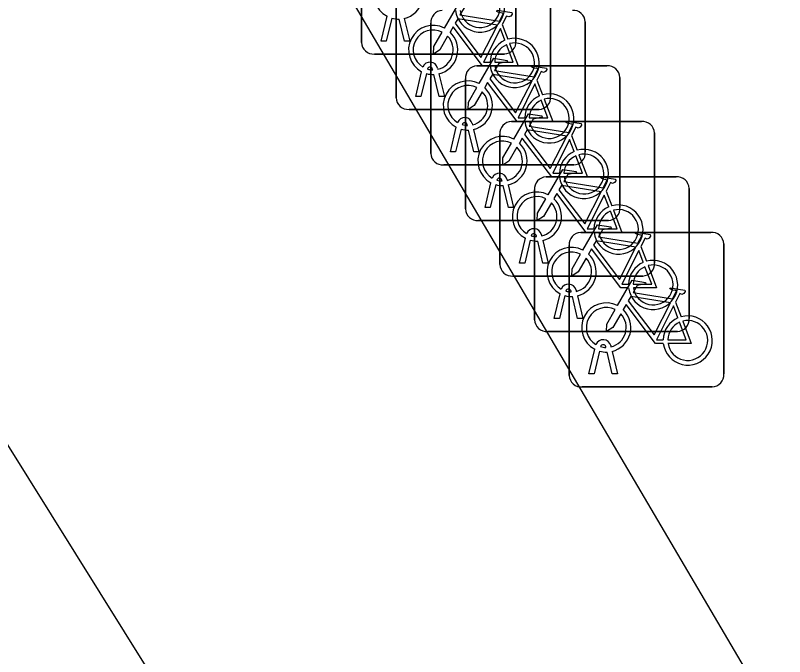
# Model space of a CAD drawing. Extents: x 161801 to 162379, y 382315 to 382832.
# Drawn here: x 162101.679 to 162106.652, y 382485.493 to 382489.638 of the extents above; entities that cross this region are included whole.
import ezdxf

# ---------------------------------------------------------------- set-up
doc = ezdxf.new("R2010")
doc.units = 0
doc.layers.add('IMGEO_Fietsenrek', color=7, linetype='Continuous')
doc.layers.add('IMGEO_Rijbaan_lokaal_open', color=7, linetype='Continuous')

msp = doc.modelspace()

# ---------------------------------------------------------------- linework, layer by layer
at = {"layer": 'IMGEO_Fietsenrek'}
for p, q in [((162103.9165, 382489.4629), (162103.9165, 382490.3038)), ((162103.9165, 382490.3038), (162103.9165, 382489.4629)), ((162104.9155, 382490.3131), (162104.9155, 382489.4722)), ((162104.9155, 382489.4722), (162104.9155, 382490.3131)), ((162104.1405, 382489.1049), (162104.1405, 382489.9458)), ((162104.1405, 382489.9458), (162104.1405, 382489.1049)), ((162105.1395, 382489.9551), (162105.1395, 382489.1142)), ((162105.1395, 382489.1142), (162105.1395, 382489.9551)), ((162104.0435, 382489.4723), (162104.0818, 382489.6323)), ((162104.1122, 382489.6201), (162104.0769, 382489.4723)), ((162104.195, 382489.4723), (162104.1611, 382489.614)), ((162104.1934, 382489.6183), (162104.2284, 382489.4723)), ((162104.3645, 382488.7459), (162104.3645, 382489.5868)), ((162104.3645, 382489.5868), (162104.3645, 382488.7459)), ((162104.8272, 382489.5792), (162104.8635, 382489.484)), ((162105.3635, 382489.5961), (162105.3635, 382488.7552)), ((162105.3635, 382488.7552), (162105.3635, 382489.5961)), ((162104.0769, 382489.4723), (162104.0435, 382489.4723)), ((162104.2284, 382489.4723), (162104.195, 382489.4723)), ((162104.8411, 382489.3885), (162104.0002, 382489.3885)), ((162104.0002, 382489.3885), (162104.8411, 382489.3885)), ((162104.3779, 382489.2859), (162104.3769, 382489.2902)), ((162104.4086, 382489.2974), (162104.4104, 382489.2895)), ((162104.6629, 382489.3115), (162105.5038, 382489.3115)), ((162105.5038, 382489.3115), (162104.6629, 382489.3115)), ((162104.2675, 382489.1143), (162104.3058, 382489.2743)), ((162104.3362, 382489.2621), (162104.3009, 382489.1143)), ((162104.419, 382489.1143), (162104.3851, 382489.256)), ((162104.4174, 382489.2603), (162104.4524, 382489.1143)), ((162105.5875, 382489.2371), (162105.5875, 382488.3962)), ((162105.5875, 382488.3962), (162105.5875, 382489.2371)), ((162104.5885, 382488.3869), (162104.5885, 382489.2278)), ((162104.5885, 382489.2278), (162104.5885, 382488.3869)), ((162105.0512, 382489.2202), (162105.0875, 382489.125)), ((162104.3009, 382489.1143), (162104.2675, 382489.1143)), ((162104.4524, 382489.1143), (162104.419, 382489.1143)), ((162105.0651, 382489.0305), (162104.2242, 382489.0305)), ((162104.2242, 382489.0305), (162105.0651, 382489.0305)), ((162104.6019, 382488.9269), (162104.6009, 382488.9312)), ((162104.6326, 382488.9384), (162104.6344, 382488.9305)), ((162104.8859, 382488.9525), (162105.7268, 382488.9525)), ((162105.7268, 382488.9525), (162104.8859, 382488.9525)), ((162104.4915, 382488.7553), (162104.5298, 382488.9153)), ((162104.5602, 382488.9031), (162104.5249, 382488.7553)), ((162104.643, 382488.7553), (162104.6091, 382488.897)), ((162104.6414, 382488.9013), (162104.6764, 382488.7553)), ((162104.8115, 382488.0279), (162104.8115, 382488.8688)), ((162104.8115, 382488.8688), (162104.8115, 382488.0279)), ((162105.2752, 382488.8612), (162105.3115, 382488.766)), ((162105.8105, 382488.8781), (162105.8105, 382488.0372)), ((162105.8105, 382488.0372), (162105.8105, 382488.8781)), ((162104.5249, 382488.7553), (162104.4915, 382488.7553)), ((162104.6764, 382488.7553), (162104.643, 382488.7553)), ((162105.2891, 382488.6715), (162104.4482, 382488.6715)), ((162104.4482, 382488.6715), (162105.2891, 382488.6715)), ((162105.1099, 382488.5945), (162105.9508, 382488.5945)), ((162105.9508, 382488.5945), (162105.1099, 382488.5945)), ((162104.7155, 382488.3963), (162104.7538, 382488.5563)), ((162104.7842, 382488.5441), (162104.7489, 382488.3963)), ((162104.8259, 382488.5679), (162104.8249, 382488.5722)), ((162104.867, 382488.3963), (162104.8331, 382488.538)), ((162104.8566, 382488.5794), (162104.8584, 382488.5715)), ((162104.8654, 382488.5423), (162104.9004, 382488.3963)), ((162105.0355, 382487.6699), (162105.0355, 382488.5108)), ((162105.0355, 382488.5108), (162105.0355, 382487.6699)), ((162105.4982, 382488.5022), (162105.5345, 382488.407)), ((162106.0345, 382488.5201), (162106.0345, 382487.6792)), ((162106.0345, 382487.6792), (162106.0345, 382488.5201)), ((162104.7489, 382488.3963), (162104.7155, 382488.3963)), ((162104.9004, 382488.3963), (162104.867, 382488.3963)), ((162105.5131, 382488.3125), (162104.6722, 382488.3125)), ((162104.6722, 382488.3125), (162105.5131, 382488.3125)), ((162105.3339, 382488.2355), (162106.1748, 382488.2355)), ((162106.1748, 382488.2355), (162105.3339, 382488.2355)), ((162104.9385, 382488.0373), (162104.9768, 382488.1973)), ((162105.0072, 382488.1851), (162104.9719, 382488.0373)), ((162105.0489, 382488.2089), (162105.0479, 382488.2132)), ((162105.0796, 382488.2204), (162105.0814, 382488.2125)), ((162105.09, 382488.0373), (162105.0561, 382488.179)), ((162105.0884, 382488.1833), (162105.1234, 382488.0373)), ((162105.2595, 382487.3109), (162105.2595, 382488.1518)), ((162105.2595, 382488.1518), (162105.2595, 382487.3109)), ((162105.7222, 382488.1442), (162105.7585, 382488.049)), ((162106.2585, 382488.1611), (162106.2585, 382487.3202)), ((162106.2585, 382487.3202), (162106.2585, 382488.1611)), ((162104.9719, 382488.0373), (162104.9385, 382488.0373)), ((162105.1234, 382488.0373), (162105.09, 382488.0373)), ((162105.7361, 382487.9535), (162104.8952, 382487.9535)), ((162104.8952, 382487.9535), (162105.7361, 382487.9535)), ((162105.1625, 382487.6793), (162105.2008, 382487.8393)), ((162105.2729, 382487.8509), (162105.2719, 382487.8552)), ((162105.3036, 382487.8624), (162105.3054, 382487.8545)), ((162105.2312, 382487.8271), (162105.1959, 382487.6793)), ((162105.314, 382487.6793), (162105.2801, 382487.821)), ((162105.3124, 382487.8253), (162105.3474, 382487.6793)), ((162105.9462, 382487.7852), (162105.9825, 382487.69)), ((162105.1959, 382487.6793), (162105.1625, 382487.6793)), ((162105.3474, 382487.6793), (162105.314, 382487.6793)), ((162105.9601, 382487.5955), (162105.1192, 382487.5955)), ((162105.1192, 382487.5955), (162105.9601, 382487.5955)), ((162105.4969, 382487.4919), (162105.4959, 382487.4962)), ((162105.5276, 382487.5034), (162105.5294, 382487.4955)), ((162105.3865, 382487.3203), (162105.4248, 382487.4803)), ((162105.4552, 382487.4681), (162105.4199, 382487.3203)), ((162105.538, 382487.3203), (162105.5041, 382487.462)), ((162105.5364, 382487.4663), (162105.5714, 382487.3203)), ((162105.4199, 382487.3203), (162105.3865, 382487.3203)), ((162105.5714, 382487.3203), (162105.538, 382487.3203)), ((162106.1841, 382487.2365), (162105.3432, 382487.2365)), ((162105.3432, 382487.2365), (162106.1841, 382487.2365))]:
    msp.add_line(p, q, dxfattribs=at)
for points in [[(162104.4531, 382489.5562), (162104.5478, 382489.7197), (162104.634, 382489.7059), (162104.6357, 382489.6972), (162104.5796, 382489.6863), (162104.5534, 382489.641), (162104.8086, 382489.6002)], [(162104.8086, 382489.6002), (162104.8336, 382489.649), (162104.8285, 382489.653), (162104.8053, 382489.6567), (162104.7926, 382489.6642), (162104.7916, 382489.6673), (162104.7938, 382489.6719), (162104.8886, 382489.6568), (162104.8909, 382489.6465), (162104.8815, 382489.6341), (162104.8691, 382489.6277), (162104.8546, 382489.6339), (162104.8272, 382489.5792)], [(162104.7957, 382489.575), (162104.5389, 382489.616), (162104.5222, 382489.5872), (162104.6892, 382489.3669), (162104.7957, 382489.575)], [(162104.4738, 382489.5037), (162104.4222, 382489.4145), (162104.3823, 382489.3885), (162104.3835, 382489.436), (162104.438, 382489.5302)], [(162104.7488, 382489.3115), (162104.6991, 382489.3116), (162104.5084, 382489.5633), (162104.4894, 382489.5305)], [(162104.8437, 382489.477), (162104.8144, 382489.5538), (162104.705, 382489.3357), (162104.7477, 382489.3356)], [(162104.7777, 382489.3355), (162104.8976, 382489.3353), (162104.8544, 382489.4489)], [(162104.8742, 382489.4558), (162104.9292, 382489.3112), (162104.7791, 382489.3115)], [(162104.6771, 382489.1972), (162104.7718, 382489.3607), (162104.858, 382489.3469), (162104.8597, 382489.3382), (162104.8036, 382489.3273), (162104.7774, 382489.282), (162105.0326, 382489.2412)], [(162105.0326, 382489.2412), (162105.0576, 382489.29), (162105.0525, 382489.294), (162105.0293, 382489.2977), (162105.0166, 382489.3052), (162105.0156, 382489.3083), (162105.0178, 382489.3129), (162105.1126, 382489.2978), (162105.1149, 382489.2875), (162105.1055, 382489.2751), (162105.0931, 382489.2687), (162105.0786, 382489.2749), (162105.0512, 382489.2202)], [(162105.0197, 382489.216), (162104.7629, 382489.257), (162104.7462, 382489.2282), (162104.9132, 382489.0079), (162105.0197, 382489.216)], [(162104.9728, 382488.9525), (162104.9231, 382488.9526), (162104.7324, 382489.2043), (162104.7134, 382489.1715)], [(162105.0677, 382489.118), (162105.0384, 382489.1948), (162104.929, 382488.9767), (162104.9717, 382488.9766)], [(162104.6978, 382489.1447), (162104.6462, 382489.0555), (162104.6063, 382489.0295), (162104.6075, 382489.077), (162104.662, 382489.1712)], [(162105.0017, 382488.9765), (162105.1216, 382488.9763), (162105.0784, 382489.0899)], [(162105.0982, 382489.0968), (162105.1532, 382488.9522), (162105.0031, 382488.9525)], [(162104.9011, 382488.8382), (162104.9958, 382489.0017), (162105.082, 382488.9879), (162105.0837, 382488.9792), (162105.0276, 382488.9683), (162105.0014, 382488.923), (162105.2566, 382488.8822)], [(162105.2566, 382488.8822), (162105.2816, 382488.931), (162105.2765, 382488.935), (162105.2533, 382488.9387), (162105.2406, 382488.9462), (162105.2396, 382488.9493), (162105.2418, 382488.9539), (162105.3366, 382488.9388), (162105.3389, 382488.9285), (162105.3295, 382488.9161), (162105.3171, 382488.9097), (162105.3026, 382488.9159), (162105.2752, 382488.8612)], [(162105.2437, 382488.857), (162104.9869, 382488.898), (162104.9702, 382488.8692), (162105.1372, 382488.6489), (162105.2437, 382488.857)], [(162105.1968, 382488.5935), (162105.1471, 382488.5936), (162104.9564, 382488.8453), (162104.9374, 382488.8125)], [(162105.2917, 382488.759), (162105.2624, 382488.8358), (162105.153, 382488.6177), (162105.1957, 382488.6176)], [(162104.9218, 382488.7857), (162104.8702, 382488.6965), (162104.8303, 382488.6705), (162104.8315, 382488.718), (162104.886, 382488.8122)], [(162105.3222, 382488.7378), (162105.3772, 382488.5932), (162105.2271, 382488.5935)], [(162105.2257, 382488.6175), (162105.3456, 382488.6173), (162105.3024, 382488.7309)], [(162105.1241, 382488.4792), (162105.2188, 382488.6427), (162105.305, 382488.6289), (162105.3067, 382488.6202), (162105.2506, 382488.6093), (162105.2244, 382488.564), (162105.4796, 382488.5232)], [(162105.4796, 382488.5232), (162105.5046, 382488.572), (162105.4995, 382488.576), (162105.4763, 382488.5797), (162105.4636, 382488.5872), (162105.4626, 382488.5903), (162105.4648, 382488.5949), (162105.5596, 382488.5798), (162105.5619, 382488.5695), (162105.5525, 382488.5571), (162105.5401, 382488.5507), (162105.5256, 382488.5569), (162105.4982, 382488.5022)], [(162105.4667, 382488.498), (162105.2099, 382488.539), (162105.1932, 382488.5102), (162105.3602, 382488.2899), (162105.4667, 382488.498)], [(162105.4198, 382488.2345), (162105.3701, 382488.2346), (162105.1794, 382488.4863), (162105.1604, 382488.4535)], [(162105.1448, 382488.4267), (162105.0932, 382488.3375), (162105.0533, 382488.3115), (162105.0545, 382488.359), (162105.109, 382488.4532)], [(162105.5147, 382488.4), (162105.4854, 382488.4768), (162105.376, 382488.2587), (162105.4187, 382488.2586)], [(162105.4487, 382488.2585), (162105.5686, 382488.2583), (162105.5254, 382488.3719)], [(162105.5452, 382488.3788), (162105.6002, 382488.2342), (162105.4501, 382488.2345)], [(162105.3481, 382488.1212), (162105.4428, 382488.2847), (162105.529, 382488.2709), (162105.5307, 382488.2622), (162105.4746, 382488.2513), (162105.4484, 382488.206), (162105.7036, 382488.1652)], [(162105.7036, 382488.1652), (162105.7286, 382488.214), (162105.7235, 382488.218), (162105.7003, 382488.2217), (162105.6876, 382488.2292), (162105.6866, 382488.2323), (162105.6888, 382488.2369), (162105.7836, 382488.2218), (162105.7859, 382488.2115), (162105.7765, 382488.1991), (162105.7641, 382488.1927), (162105.7496, 382488.1989), (162105.7222, 382488.1442)], [(162105.6907, 382488.14), (162105.4339, 382488.181), (162105.4172, 382488.1522), (162105.5842, 382487.9319), (162105.6907, 382488.14)], [(162105.3688, 382488.0687), (162105.3172, 382487.9795), (162105.2773, 382487.9535), (162105.2785, 382488.001), (162105.333, 382488.0952)], [(162105.6438, 382487.8765), (162105.5941, 382487.8766), (162105.4034, 382488.1283), (162105.3844, 382488.0955)], [(162105.7387, 382488.042), (162105.7094, 382488.1188), (162105.6, 382487.9007), (162105.6427, 382487.9006)], [(162105.6727, 382487.9005), (162105.7926, 382487.9003), (162105.7494, 382488.0139)], [(162105.7692, 382488.0208), (162105.8242, 382487.8762), (162105.6741, 382487.8765)], [(162105.5721, 382487.7622), (162105.6668, 382487.9257), (162105.753, 382487.9119), (162105.7547, 382487.9032), (162105.6986, 382487.8923), (162105.6724, 382487.847), (162105.9276, 382487.8062)], [(162105.9276, 382487.8062), (162105.9526, 382487.855), (162105.9475, 382487.859), (162105.9243, 382487.8627), (162105.9116, 382487.8702), (162105.9106, 382487.8733), (162105.9128, 382487.8779), (162106.0076, 382487.8628), (162106.0099, 382487.8525), (162106.0005, 382487.8401), (162105.9881, 382487.8337), (162105.9736, 382487.8399), (162105.9462, 382487.7852)], [(162105.9147, 382487.781), (162105.6579, 382487.822), (162105.6412, 382487.7932), (162105.8082, 382487.5729), (162105.9147, 382487.781)], [(162105.8678, 382487.5175), (162105.8181, 382487.5176), (162105.6274, 382487.7693), (162105.6084, 382487.7365)], [(162105.9627, 382487.683), (162105.9334, 382487.7598), (162105.824, 382487.5417), (162105.8667, 382487.5416)], [(162105.5928, 382487.7097), (162105.5412, 382487.6205), (162105.5013, 382487.5945), (162105.5025, 382487.642), (162105.557, 382487.7362)], [(162105.8967, 382487.5415), (162106.0166, 382487.5413), (162105.9734, 382487.6549)], [(162105.9932, 382487.6618), (162106.0482, 382487.5172), (162105.8981, 382487.5175)]]:
    msp.add_lwpolyline(points, dxfattribs=at)
for centre, radius, start, end in [((162104.1561, 382489.7729), 0.159, 62.6766, 242.1369), ((162104.1561, 382489.7729), 0.159, 283.5766, 46.6042), ((162104.6827, 382489.6889), 0.159, 187.0065, 105.7708), ((162104.6827, 382489.6889), 0.129, 188.6715, 104.5883), ((162104.4422, 382489.5926), 0.0779, 92.4484, 184.2845), ((162104.4422, 382489.5926), 0.0779, 92.4484, 184.2845), ((162105.2856, 382489.5928), 0.0779, 2.4484, 94.2845), ((162105.2856, 382489.5928), 0.0779, 2.4484, 94.2845), ((162104.1561, 382489.7729), 0.159, 253.9967, 271.7867), ((162104.3801, 382489.4149), 0.159, 62.6766, 242.1369), ((162104.3801, 382489.4149), 0.129, 63.3192, 238.903), ((162104.3801, 382489.4149), 0.159, 283.5766, 46.6042), ((162104.3801, 382489.4149), 0.129, 283.6043, 43.4302), ((162104.9067, 382489.3309), 0.159, 187.0065, 105.7708), ((162103.9944, 382489.4662), 0.0779, 182.4484, 274.2845), ((162103.9944, 382489.4662), 0.0779, 182.4484, 274.2845), ((162104.9067, 382489.3309), 0.159, 113.3408, 178.3217), ((162104.9067, 382489.3309), 0.129, 113.923, 177.9556), ((162104.9067, 382489.3309), 0.129, 188.6715, 104.5883), ((162104.8378, 382489.4664), 0.0779, 272.4484, 4.2845), ((162104.8378, 382489.4664), 0.0779, 272.4484, 4.2845), ((162104.3599, 382489.2863), 0.0499, 12.8025, 158.6934), ((162104.3599, 382489.2863), 0.0174, 12.8025, 163.4502), ((162104.3801, 382489.4149), 0.129, 253.415, 269.0204), ((162104.6662, 382489.2336), 0.0779, 92.4484, 184.2845), ((162104.6662, 382489.2336), 0.0779, 92.4484, 184.2845), ((162105.5096, 382489.2338), 0.0779, 2.4484, 94.2845), ((162105.5096, 382489.2338), 0.0779, 2.4484, 94.2845), ((162104.3801, 382489.4149), 0.159, 253.9967, 271.7867), ((162104.6041, 382489.0559), 0.159, 62.6766, 242.1369), ((162104.6041, 382489.0559), 0.129, 63.3192, 238.903), ((162104.6041, 382489.0559), 0.129, 283.6043, 43.4302), ((162104.6041, 382489.0559), 0.159, 283.5766, 46.6042), ((162105.1307, 382488.9719), 0.159, 187.0065, 105.7708), ((162104.2184, 382489.1082), 0.0779, 182.4484, 274.2845), ((162104.2184, 382489.1082), 0.0779, 182.4484, 274.2845), ((162105.1307, 382488.9719), 0.159, 113.3408, 178.3217), ((162105.1307, 382488.9719), 0.129, 113.923, 177.9556), ((162105.1307, 382488.9719), 0.129, 188.6715, 104.5883), ((162105.0618, 382489.1084), 0.0779, 272.4484, 4.2845), ((162105.0618, 382489.1084), 0.0779, 272.4484, 4.2845), ((162104.5839, 382488.9273), 0.0499, 12.8025, 158.6934), ((162104.5839, 382488.9273), 0.0174, 12.8025, 163.4502), ((162104.6041, 382489.0559), 0.129, 253.415, 269.0204), ((162104.8892, 382488.8746), 0.0779, 92.4484, 184.2845), ((162104.8892, 382488.8746), 0.0779, 92.4484, 184.2845), ((162105.7326, 382488.8748), 0.0779, 2.4484, 94.2845), ((162105.7326, 382488.8748), 0.0779, 2.4484, 94.2845), ((162104.6041, 382489.0559), 0.159, 253.9967, 271.7867), ((162104.8281, 382488.6969), 0.159, 62.6766, 242.1369), ((162104.8281, 382488.6969), 0.129, 63.3192, 238.903), ((162104.8281, 382488.6969), 0.129, 283.6043, 43.4302), ((162104.8281, 382488.6969), 0.159, 283.5766, 46.6042), ((162104.4424, 382488.7492), 0.0779, 182.4484, 274.2845), ((162104.4424, 382488.7492), 0.0779, 182.4484, 274.2845), ((162105.3547, 382488.6129), 0.159, 113.3408, 178.3217), ((162105.3547, 382488.6129), 0.159, 187.0065, 105.7708), ((162105.3547, 382488.6129), 0.129, 188.6715, 104.5883), ((162105.2858, 382488.7494), 0.0779, 272.4484, 4.2845), ((162105.2858, 382488.7494), 0.0779, 272.4484, 4.2845), ((162105.3547, 382488.6129), 0.129, 113.923, 177.9556), ((162104.8079, 382488.5683), 0.0499, 12.8025, 158.6934), ((162104.8079, 382488.5683), 0.0174, 12.8025, 163.4502), ((162105.1132, 382488.5166), 0.0779, 92.4484, 184.2845), ((162105.1132, 382488.5166), 0.0779, 92.4484, 184.2845), ((162105.9566, 382488.5168), 0.0779, 2.4484, 94.2845), ((162105.9566, 382488.5168), 0.0779, 2.4484, 94.2845), ((162104.8281, 382488.6969), 0.159, 253.9967, 271.7867), ((162104.8281, 382488.6969), 0.129, 253.415, 269.0204), ((162105.0511, 382488.3379), 0.159, 62.6766, 242.1369), ((162105.0511, 382488.3379), 0.129, 63.3192, 238.903), ((162105.0511, 382488.3379), 0.159, 283.5766, 46.6042), ((162104.6664, 382488.3902), 0.0779, 182.4484, 274.2845), ((162104.6664, 382488.3902), 0.0779, 182.4484, 274.2845), ((162105.0511, 382488.3379), 0.129, 283.6043, 43.4302), ((162105.5777, 382488.2539), 0.159, 113.3408, 178.3217), ((162105.5777, 382488.2539), 0.159, 187.0065, 105.7708), ((162105.5098, 382488.3904), 0.0779, 272.4484, 4.2845), ((162105.5098, 382488.3904), 0.0779, 272.4484, 4.2845), ((162105.5777, 382488.2539), 0.129, 113.923, 177.9556), ((162105.5777, 382488.2539), 0.129, 188.6715, 104.5883), ((162105.0309, 382488.2093), 0.0499, 12.8025, 158.6934), ((162105.3372, 382488.1576), 0.0779, 92.4484, 184.2845), ((162105.3372, 382488.1576), 0.0779, 92.4484, 184.2845), ((162106.1806, 382488.1578), 0.0779, 2.4484, 94.2845), ((162106.1806, 382488.1578), 0.0779, 2.4484, 94.2845), ((162105.0511, 382488.3379), 0.159, 253.9967, 271.7867), ((162105.0309, 382488.2093), 0.0174, 12.8025, 163.4502), ((162105.0511, 382488.3379), 0.129, 253.415, 269.0204), ((162105.2751, 382487.9799), 0.159, 62.6766, 242.1369), ((162105.2751, 382487.9799), 0.129, 63.3192, 238.903), ((162105.2751, 382487.9799), 0.159, 283.5766, 46.6042), ((162105.2751, 382487.9799), 0.129, 283.6043, 43.4302), ((162105.8017, 382487.8959), 0.159, 113.3408, 178.3217), ((162105.8017, 382487.8959), 0.159, 187.0065, 105.7708), ((162105.7328, 382488.0314), 0.0779, 272.4484, 4.2845), ((162105.7328, 382488.0314), 0.0779, 272.4484, 4.2845), ((162104.8894, 382488.0312), 0.0779, 182.4484, 274.2845), ((162104.8894, 382488.0312), 0.0779, 182.4484, 274.2845), ((162105.8017, 382487.8959), 0.129, 113.923, 177.9556), ((162105.8017, 382487.8959), 0.129, 188.6715, 104.5883), ((162105.2549, 382487.8513), 0.0499, 12.8025, 158.6934), ((162105.2549, 382487.8513), 0.0174, 12.8025, 163.4502), ((162105.2751, 382487.9799), 0.129, 253.415, 269.0204), ((162105.2751, 382487.9799), 0.159, 253.9967, 271.7867), ((162105.4991, 382487.6209), 0.159, 62.6766, 242.1369), ((162105.4991, 382487.6209), 0.129, 63.3192, 238.903), ((162105.4991, 382487.6209), 0.129, 283.6043, 43.4302), ((162105.4991, 382487.6209), 0.159, 283.5766, 46.6042), ((162106.0257, 382487.5369), 0.159, 187.0065, 105.7708), ((162105.1134, 382487.6732), 0.0779, 182.4484, 274.2845), ((162105.1134, 382487.6732), 0.0779, 182.4484, 274.2845), ((162106.0257, 382487.5369), 0.159, 113.3408, 178.3217), ((162106.0257, 382487.5369), 0.129, 113.923, 177.9556), ((162106.0257, 382487.5369), 0.129, 188.6715, 104.5883), ((162105.9568, 382487.6734), 0.0779, 272.4484, 4.2845), ((162105.9568, 382487.6734), 0.0779, 272.4484, 4.2845), ((162105.4789, 382487.4923), 0.0499, 12.8025, 158.6934), ((162105.4789, 382487.4923), 0.0174, 12.8025, 163.4502), ((162105.4991, 382487.6209), 0.129, 253.415, 269.0204), ((162105.4991, 382487.6209), 0.159, 253.9967, 271.7867), ((162105.3374, 382487.3142), 0.0779, 182.4484, 274.2845), ((162105.3374, 382487.3142), 0.0779, 182.4484, 274.2845), ((162106.1808, 382487.3144), 0.0779, 272.4484, 4.2845), ((162106.1808, 382487.3144), 0.0779, 272.4484, 4.2845)]:
    msp.add_arc(centre, radius, start, end, dxfattribs=at)
at = {"layer": 'IMGEO_Rijbaan_lokaal_open'}
for points in [[(162103.136, 382490.956), (162106.563, 382485.131), (162106.652, 382485.002)], [(162100.211, 382489.131), (162106.555, 382478.969)]]:
    msp.add_lwpolyline(points, dxfattribs=at)

doc.saveas('drawing.dxf')
